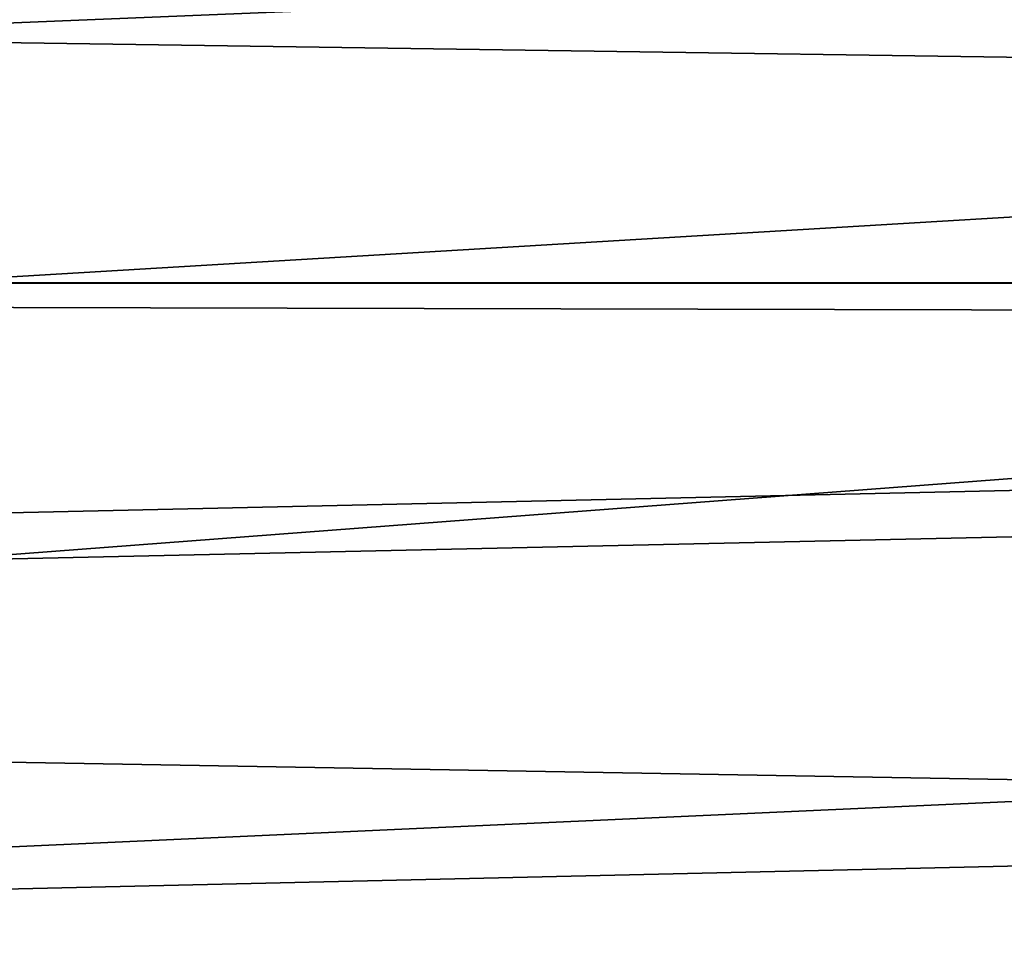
# Model space of a CAD drawing. Header units: millimetres. Extents: x -41 to 9, y -3 to 403.
# Tile 486 of 505: x -24.06 to -21.43, y 370.52 to 373.02. Entities that reach past the tile are written whole.
import ezdxf

# ---------------------------------------------------------------- set-up
doc = ezdxf.new("R2010")
doc.units = ezdxf.units.MM
doc.header["$LTSCALE"] = 81.481481
doc.layers.add('1223', color=7, linetype='CONTINUOUS')
doc.layers.add('1253', color=7, linetype='CONTINUOUS')

msp = doc.modelspace()

# ---------------------------------------------------------------- linework, layer by layer
at = {"layer": '1223', "linetype": 'Continuous'}
for points in [[(-40.875, 372.3181, 78.6006), (9.125, 374.3833, 75.9808), (-40.875, 374.3836, 75.9803), (-40.875, 372.3181, 78.6006)], [(9.125, 374.3836, 26.0196), (9.125, 372.3172, 23.3984), (-40.875, 374.3835, 26.0196), (9.125, 374.3836, 26.0196)], [(-40.875, 374.3835, 26.0196), (9.125, 372.3172, 23.3984), (-40.875, 372.3175, 23.3988), (-40.875, 374.3835, 26.0196)], [(9.125, 372.3175, 78.6013), (9.125, 374.3833, 75.9808), (-40.875, 372.3181, 78.6006), (9.125, 372.3175, 78.6013)], [(-40.875, 371.2092, 79.8485), (9.125, 372.3175, 78.6013), (-40.875, 372.3181, 78.6006), (-40.875, 371.2092, 79.8485)], [(9.125, 370.052, 81.052), (9.125, 372.3175, 78.6013), (-40.875, 370.052, 81.052), (9.125, 370.052, 81.052)], [(-40.875, 370.052, 81.052), (9.125, 372.3175, 78.6013), (-40.875, 371.2092, 79.8485), (-40.875, 370.052, 81.052)], [(-40.875, 372.3175, 23.3988), (9.125, 372.3172, 23.3984), (-40.875, 370.0523, 20.9482), (-40.875, 372.3175, 23.3988)], [(9.125, 372.3172, 23.3984), (9.125, 370.0518, 20.9477), (-40.875, 370.0523, 20.9482), (9.125, 372.3172, 23.3984)]]:
    msp.add_3dface(points, dxfattribs=at)
at = {"layer": '1253', "linetype": 'Continuous'}
for points in [[(-40.875, 372.2929, 74.264), (-40.875, 374.0605, 71.5893), (-15.675, 373.9791, 71.7234), (-40.875, 372.2929, 74.264)], [(-40.875, 372.2929, 74.264), (-15.675, 373.9791, 71.7234), (-15.675, 372.2318, 74.3485), (-40.875, 372.2929, 74.264)], [(-40.875, 373.204, 29.0561), (-15.675, 372.8372, 28.511), (-15.675, 373.728, 29.8704), (-40.875, 373.204, 29.0561)], [(-40.875, 373.204, 29.0561), (-40.875, 371.33, 26.4547), (-15.675, 372.8372, 28.511), (-40.875, 373.204, 29.0561)], [(-40.875, 371.33, 26.4547), (-15.675, 371.8918, 27.1893), (-15.675, 372.8372, 28.511), (-40.875, 371.33, 26.4547)], [(-40.875, 370.3163, 76.7868), (-40.875, 372.2929, 74.264), (-15.675, 372.2318, 74.3485), (-40.875, 370.3163, 76.7868)], [(-40.875, 370.3163, 76.7868), (-15.675, 372.2318, 74.3485), (-15.675, 370.2828, 76.8262), (-40.875, 370.3163, 76.7868)], [(-40.875, 371.33, 26.4547), (-15.675, 370.8933, 25.9073), (-15.675, 371.8918, 27.1893), (-40.875, 371.33, 26.4547)], [(-40.875, 371.33, 26.4547), (-40.875, 370.3157, 25.2125), (-15.675, 370.8933, 25.9073), (-40.875, 371.33, 26.4547)], [(-40.875, 370.3157, 25.2125), (-15.675, 369.8433, 24.6671), (-15.675, 370.8933, 25.9073), (-40.875, 370.3157, 25.2125)]]:
    msp.add_3dface(points, dxfattribs=at)

doc.saveas('drawing.dxf')
